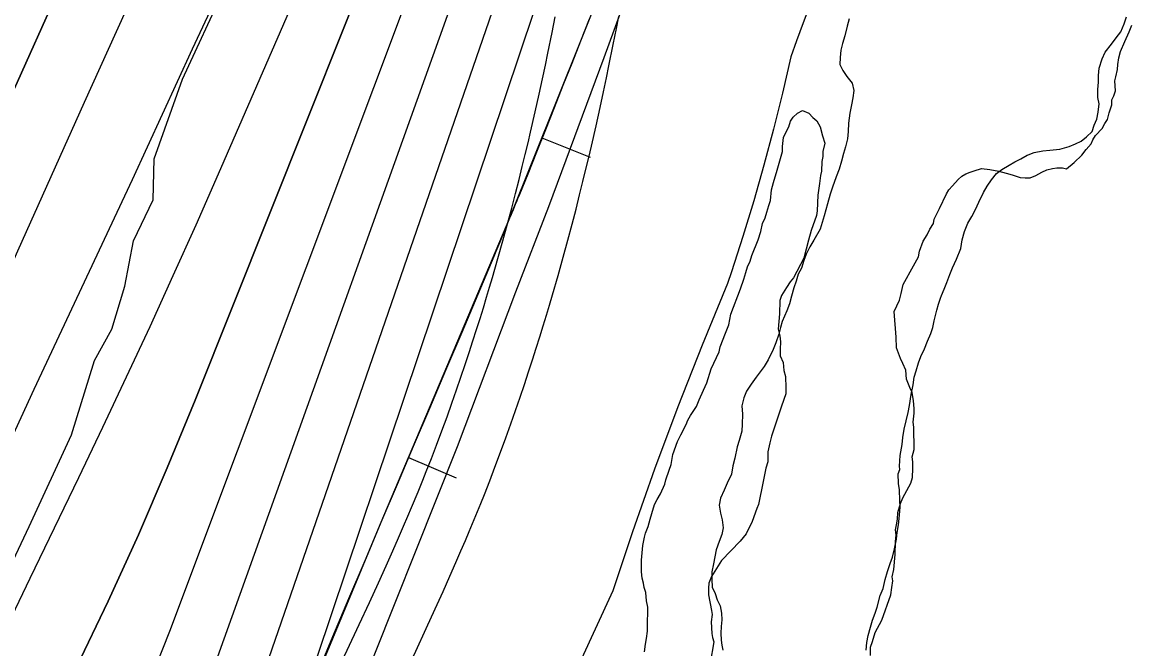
# Model space of a CAD drawing. Extents: x 3180038 to 3217926, y 922069 to 947485.
# Drawn here: x 3193371 to 3193903, y 944720 to 945022 of the extents above; entities that cross this region are included whole.
import ezdxf

# ---------------------------------------------------------------- set-up
doc = ezdxf.new("R2010")
doc.units = 0
for name, color, linetype in [('V-BORW-LINE', 7, 'Continuous'), ('V-LEVE-TOET', 7, 'Continuous'), ('V-RIVR-EDGE', 7, 'Continuous'), ('V-ROAD-CNTR', 7, 'Continuous'), ('V-SITE-VEGE', 7, 'Continuous'), ('V-TOPO-DPTH', 7, 'Continuous'), ('V-TOPO-MAJR', 7, 'Continuous'), ('V-TOPO-MINR', 7, 'Continuous'), ('V-TOPO-SHOR', 7, 'Continuous'), ('V-TOPO-WATR', 7, 'Continuous')]:
    doc.layers.add(name, color=color, linetype=linetype)

msp = doc.modelspace()

# ---------------------------------------------------------------- linework, layer by layer
at = {"layer": 'V-BORW-LINE'}
for p, q in [((3193642.97, 945023.2), (3193638.75, 945012.53)), ((3193638.75, 945012.53), (3193634.55, 945001.87)), ((3193634.55, 945001.87), (3193630.34, 944991.21)), ((3193630.34, 944991.21), (3193626.13, 944980.55)), ((3193626.13, 944980.55), (3193621.92, 944969.88)), ((3193621.92, 944969.88), (3193617.65, 944959.25)), ((3193620.19, 944966.12), (3193643.41, 944956.84)), ((3193617.65, 944959.25), (3193613.38, 944948.61)), ((3193613.38, 944948.61), (3193609.06, 944938)), ((3193597.07, 944909.06), (3193589.4, 944890.75)), ((3193589.4, 944890.75), (3193581.68, 944872.45)), ((3193581.68, 944872.45), (3193573.95, 944854.15)), ((3193573.95, 944854.15), (3193566.17, 944835.88)), ((3193566.17, 944835.88), (3193558.4, 944817.6)), ((3193558.4, 944817.6), (3193550.62, 944799.33)), ((3193556.08, 944812.36), (3193579.1, 944802.63)), ((3193550.62, 944799.33), (3193542.84, 944781.06)), ((3193542.84, 944781.06), (3193535.1, 944762.74)), ((3193535.1, 944762.74), (3193527.36, 944744.42)), ((3193527.36, 944744.42), (3193519.65, 944726.09)), ((3193519.65, 944726.09), (3193511.94, 944707.77))]:
    msp.add_line(p, q, dxfattribs=at)
for points in [[(3193661.85, 945070.51), (3193638.75, 945012.53)], [(3193638.75, 945012.53), (3193604.71, 944927.4)], [(3193604.71, 944927.4), (3193542.84, 944781.06)], [(3193542.84, 944781.06), (3193481.85, 944634.09)]]:
    msp.add_lwpolyline(points, dxfattribs=at)
msp.add_spline([(3193609.06, 944938), (3193604.71, 944927.4), (3193597.07, 944909.06)], degree=3, dxfattribs=at)
at = {"layer": 'V-LEVE-TOET'}
for points in [[(3193440.62, 944472.1), (3193491.45, 944598.75), (3193491.45, 944598.75), (3193529.84, 944692.6), (3193529.84, 944692.6), (3193579.68, 944817.61), (3193579.68, 944817.61), (3193607.64, 944892.07), (3193623.57, 944933), (3193623.57, 944933), (3193650.11, 945004.62), (3193660.44, 945032.83), (3193660.44, 945032.83), (3193671.96, 945054.71), (3193683.67, 945076.46)], [(3193748.98, 945029.86), (3193745.67, 945021.3), (3193742.48, 945012.68), (3193739.78, 945005.02), (3193739.78, 945005.02), (3193735.78, 944987.59), (3193731.48, 944970.24), (3193726.87, 944952.96), (3193721.97, 944935.76), (3193716.76, 944918.65), (3193711.26, 944901.64), (3193709.36, 944895.98), (3193709.36, 944895.98), (3193697.17, 944866.44), (3193685.49, 944836.69), (3193674.33, 944806.74), (3193663.7, 944776.6), (3193654.23, 944748.25), (3193654.23, 944748.25), (3193638.2, 944713.53)]]:
    msp.add_lwpolyline(points, dxfattribs=at)
at = {"layer": 'V-RIVR-EDGE'}
msp.add_lwpolyline([(3193349.45, 944727.43), (3193373.96, 944779.23), (3193394.29, 944823.26), (3193405.27, 944859.02), (3193413.61, 944874.04), (3193419.88, 944894.77), (3193424.08, 944916.54), (3193433.47, 944936.23), (3193434.04, 944955.93), (3193447.61, 944994.28), (3193467.95, 945038.31), (3193484.68, 945093.76), (3193500.33, 945129.51), (3193505.59, 945159.57), (3193521.72, 945182.87), (3193532.7, 945215.52), (3193540.52, 945233.65), (3193540.55, 945244.02), (3193550.44, 945261.63), (3193559.85, 945289.1), (3193561.95, 945300.5), (3193570.82, 945323.3)], dxfattribs=at)
at = {"layer": 'V-ROAD-CNTR'}
for points in [[(3193537.39, 944742.65), (3193541.7, 944752.06), (3193545.42, 944760.27), (3193548.62, 944767.47), (3193551.39, 944773.78), (3193553.78, 944779.3), (3193555.85, 944784.15), (3193557.63, 944788.38), (3193560.72, 944795.84), (3193562.99, 944801.44), (3193564.66, 944805.63), (3193567.14, 944811.96), (3193569.57, 944818.31), (3193572.16, 944825.25), (3193574.63, 944831.99), (3193576.97, 944838.54), (3193579.2, 944844.89), (3193581.32, 944851.06), (3193583.34, 944857.04), (3193585.27, 944862.85), (3193587.1, 944868.48), (3193588.85, 944873.95), (3193590.52, 944879.25), (3193592.11, 944884.4), (3193593.63, 944889.39), (3193595.08, 944894.23), (3193596.46, 944898.91), (3193599.09, 944908.04), (3193601.49, 944916.61), (3193603.68, 944924.65), (3193605.69, 944932.21), (3193607.54, 944939.3), (3193609.23, 944945.96), (3193610.78, 944952.22), (3193612.21, 944958.09), (3193613.53, 944963.6), (3193614.74, 944968.76), (3193616.97, 944978.49), (3193618.86, 944987.01), (3193620.48, 944994.47), (3193621.86, 945001.01), (3193623.04, 945006.72), (3193625.06, 945016.78), (3193626.54, 945024.32)], [(3193564.65, 944730.14), (3193569.01, 944739.63), (3193572.79, 944747.99), (3193576.06, 944755.34), (3193578.89, 944761.8), (3193581.34, 944767.46), (3193583.47, 944772.44), (3193585.31, 944776.81), (3193588.48, 944784.46), (3193590.82, 944790.24), (3193592.56, 944794.6), (3193595.12, 944801.13), (3193597.63, 944807.7), (3193600.3, 944814.85), (3193602.84, 944821.78), (3193605.25, 944828.51), (3193607.54, 944835.04), (3193609.72, 944841.38), (3193611.79, 944847.52), (3193613.77, 944853.49), (3193615.65, 944859.27), (3193617.45, 944864.88), (3193619.16, 944870.32), (3193620.79, 944875.6), (3193622.35, 944880.72), (3193623.83, 944885.68), (3193625.26, 944890.51), (3193627.95, 944899.84), (3193630.4, 944908.61), (3193632.65, 944916.85), (3193634.71, 944924.58), (3193636.59, 944931.84), (3193638.32, 944938.66), (3193639.91, 944945.05), (3193641.38, 944951.05), (3193642.72, 944956.69), (3193643.97, 944961.99), (3193646.23, 944971.89), (3193648.17, 944980.58), (3193649.81, 944988.2), (3193651.22, 944994.87), (3193652.43, 945000.72), (3193654.49, 945010.94), (3193655.99, 945018.63), (3193657.1, 945024.41)], [(3193424.9, 944475.9), (3193442.49, 944523.69), (3193451.34, 944547.58), (3193455.8, 944559.53), (3193460.28, 944571.49), (3193461.8, 944575.49), (3193463.32, 944579.45), (3193466.36, 944587.16), (3193469.36, 944594.61), (3193472.33, 944601.8), (3193475.25, 944608.73), (3193478.13, 944615.42), (3193480.94, 944621.88), (3193483.7, 944628.11), (3193486.4, 944634.14), (3193489.04, 944639.97), (3193494.2, 944651.19), (3193499.09, 944661.68), (3193503.71, 944671.49), (3193512.41, 944689.81), (3193520.04, 944705.79), (3193526.67, 944719.76), (3193532.43, 944731.99), (3193537.42, 944742.72)], [(3193453.05, 944465.53), (3193470.63, 944513.29), (3193479.46, 944537.13), (3193483.9, 944549.03), (3193488.35, 944560.9), (3193489.82, 944564.78), (3193491.28, 944568.57), (3193494.22, 944576.05), (3193497.14, 944583.27), (3193500.02, 944590.24), (3193502.86, 944596.98), (3193505.66, 944603.5), (3193508.41, 944609.81), (3193511.11, 944615.91), (3193513.75, 944621.81), (3193516.34, 944627.52), (3193521.42, 944638.59), (3193526.26, 944648.95), (3193530.83, 944658.67), (3193539.5, 944676.91), (3193547.12, 944692.9), (3193553.79, 944706.94), (3193559.6, 944719.27), (3193564.62, 944730.07)]]:
    msp.add_lwpolyline(points, dxfattribs=at)
at = {"layer": 'V-SITE-VEGE'}
for points in [[(3193798.7, 944839.58), (3193798, 944843.56), (3193796.87, 944845.96), (3193795.38, 944849.96), (3193795.08, 944854.33), (3193793.57, 944857.53), (3193792.44, 944859.94), (3193790.58, 944865.13), (3193790.31, 944870.29), (3193789.41, 944882.6), (3193791.91, 944888.09), (3193792.78, 944891.24), (3193793.67, 944895.57), (3193798.64, 944904.57), (3193801.12, 944908.87), (3193801.58, 944911.64), (3193803.28, 944916.35), (3193805.33, 944919.47), (3193806.59, 944922.22), (3193808.24, 944924.95), (3193808.68, 944926.92), (3193811.17, 944932.02), (3193814.51, 944939.07), (3193815.75, 944941.02), (3193817.38, 944942.97), (3193820.22, 944946.07), (3193821.84, 944947.62), (3193823.85, 944948.76), (3193825.85, 944949.5), (3193827.85, 944950.25), (3193831.44, 944951.35), (3193835.39, 944950.86), (3193839.73, 944949.97), (3193843.28, 944949.1), (3193846.03, 944948.24), (3193849.97, 944946.96), (3193852.34, 944946.9), (3193854.72, 944946.84), (3193857.52, 944947.97), (3193860.33, 944949.49), (3193862.73, 944950.62), (3193865.52, 944951.35), (3193867.51, 944951.7), (3193870.29, 944951.63), (3193872.25, 944951.19), (3193875.9, 944954.27), (3193879.55, 944957.75), (3193881.59, 944960.48), (3193884.03, 944963.2), (3193884.87, 944965.16), (3193886.11, 944967.11), (3193889.36, 944970.6), (3193890.6, 944972.95), (3193891.84, 944974.9), (3193892.7, 944978.05), (3193893.98, 944981.98), (3193894.04, 944984.36), (3193894.88, 944986.32), (3193895.73, 944988.68), (3193895.44, 944993.44), (3193895.88, 944995.41), (3193896.76, 944998.96), (3193896.82, 945001.33), (3193897.29, 945004.5), (3193898.15, 945007.64), (3193900.24, 945012.35), (3193902.34, 945017.06), (3193903.6, 945020.2)], [(3193679.27, 944799.59), (3193679.71, 944801.56), (3193681.41, 944806.27), (3193682.27, 944809.03), (3193683.17, 944813.76), (3193685.3, 944820.05), (3193686.96, 944823.19), (3193689.46, 944828.28), (3193690.3, 944830.24), (3193691.54, 944832.59), (3193694.41, 944836.88), (3193695.68, 944840.02), (3193697.77, 944844.73), (3193699.44, 944848.25), (3193701.58, 944854.94), (3193705.34, 944863.18), (3193705.79, 944865.54), (3193708.32, 944872.22), (3193710, 944876.14), (3193710.91, 944881.27), (3193715.56, 944893.45), (3193717.25, 944898.16), (3193718.12, 944901.31), (3193718.98, 944904.07), (3193720.23, 944906.81), (3193721.09, 944909.56), (3193724.04, 944917.02), (3193725.32, 944920.96), (3193726.2, 944924.9), (3193727.46, 944927.64), (3193728.31, 944930.4), (3193729.18, 944933.55), (3193730.03, 944935.9), (3193730.55, 944941.04), (3193731.42, 944944.59), (3193733.15, 944950.49), (3193735.74, 944959.55), (3193735.79, 944961.92), (3193736.29, 944966.27), (3193737.54, 944969.02), (3193738.79, 944971.37), (3193739.64, 944974.12), (3193740.88, 944976.07), (3193742.91, 944978), (3193745.31, 944979.14), (3193748.45, 944977.87), (3193750.39, 944975.85), (3193752.33, 944974.22), (3193753.85, 944971.41), (3193754.93, 944967.02), (3193756.04, 944963.43), (3193755.15, 944959.49), (3193755.1, 944957.11), (3193754.65, 944954.74), (3193754.53, 944949.99), (3193754.09, 944948.02), (3193753.6, 944944.07), (3193752.68, 944938.54), (3193752.5, 944931.02), (3193752.05, 944928.65), (3193749.51, 944921.58), (3193748.21, 944916.85), (3193746.02, 944908.19), (3193741.05, 944898.79), (3193739.41, 944896.85), (3193737.76, 944894.11), (3193735.3, 944890.21), (3193734.45, 944887.85), (3193734.3, 944881.52), (3193733.73, 944874), (3193734.44, 944870.81), (3193734.77, 944868.03), (3193734.69, 944864.46), (3193734.62, 944861.3), (3193736.12, 944858.09), (3193736.43, 944854.12), (3193737.16, 944851.33), (3193737.42, 944845.78), (3193737.36, 944843), (3193735.24, 944837.11), (3193730.53, 944822.56), (3193729.67, 944819.41), (3193728.77, 944815.07), (3193728.66, 944810.31), (3193727.79, 944807.16), (3193726.46, 944800.86), (3193724.22, 944789.81), (3193723.38, 944787.85), (3193721.25, 944781.56), (3193718.34, 944775.68), (3193715.48, 944772.19), (3193706.54, 944762.88), (3193701.61, 944755.08), (3193700.34, 944751.94), (3193700.29, 944749.56), (3193700.21, 944746.39), (3193701.62, 944738.83), (3193701.97, 944736.84), (3193701.49, 944733.28), (3193701.76, 944727.73), (3193702.1, 944725.74)], [(3193777.99, 944717.22), (3193778.09, 944721.18), (3193778.94, 944723.93), (3193780.23, 944728.26), (3193783.54, 944734.13), (3193787.79, 944746.31), (3193788.27, 944749.87), (3193788.74, 944753.03), (3193788.39, 944755.02), (3193789.27, 944758.56), (3193789.83, 944765.68), (3193789.98, 944772.02), (3193790.45, 944775.18), (3193790.11, 944777.57), (3193790.56, 944779.93), (3193791.02, 944782.7), (3193791.1, 944785.86), (3193792.39, 944790.19), (3193793.64, 944792.94), (3193797.37, 944799.98), (3193798.23, 944802.74), (3193798.33, 944807.09), (3193798.41, 944810.26), (3193798.07, 944812.65), (3193798.94, 944816.19), (3193798.8, 944826.9), (3193798.46, 944829.28), (3193798.96, 944833.63), (3193799.01, 944836), (3193798.7, 944839.58)], [(3193669.45, 944718.98), (3193669.93, 944722.53), (3193670.39, 944725.3), (3193670.87, 944728.85), (3193670.97, 944733.21), (3193671.09, 944737.96), (3193671.14, 944740.34), (3193670.42, 944743.52), (3193670.12, 944747.49), (3193669.39, 944749.89), (3193669.04, 944751.88), (3193668.3, 944754.27), (3193667.98, 944757.45), (3193668.03, 944759.83), (3193668.11, 944763), (3193668.67, 944770.12), (3193669.56, 944774.06), (3193670, 944776.03), (3193671.26, 944779.17), (3193672.14, 944782.72), (3193673, 944785.47), (3193674.29, 944789.8), (3193675.53, 944792.15), (3193677.18, 944794.88), (3193679.27, 944799.59)], [(3193702.1, 944725.74), (3193702.85, 944723.74), (3193701.03, 944713.48)]]:
    msp.add_lwpolyline(points, dxfattribs=at)
at = {"layer": 'V-TOPO-DPTH'}
for points in [[(3193641.48, 945370.63), (3193512.21, 945258.16), (3193505.4, 945251.99), (3193498.75, 945245.64), (3193492.37, 945239.04), (3193486.16, 945232.26), (3193480.63, 945225.99), (3193477.49, 945222.1), (3193474.58, 945218.06), (3193472.01, 945213.79), (3193469.68, 945209.37), (3193412.42, 945088.83), (3193382.15, 945023.79), (3193352.58, 944958.45), (3193324.05, 944892.64), (3193296.22, 944826.53), (3193004.75, 944118.48), (3192996.24, 944098.33), (3192987.5, 944078.28), (3192978.41, 944058.38)], [(3193641.48, 945370.63), (3193512.21, 945258.16), (3193505.4, 945251.99), (3193498.75, 945245.64), (3193492.37, 945239.04), (3193486.16, 945232.26), (3193480.63, 945225.99), (3193477.49, 945222.1), (3193474.58, 945218.06), (3193472.01, 945213.79), (3193469.68, 945209.37), (3193412.42, 945088.83), (3193382.15, 945023.79), (3193352.58, 944958.45), (3193324.05, 944892.64), (3193296.22, 944826.53), (3193004.75, 944118.48), (3192996.24, 944098.33), (3192987.5, 944078.28), (3192978.41, 944058.38)], [(3193032.13, 944062.5), (3193051.14, 944104.2), (3193069.7, 944146.12), (3193270.83, 944610.66), (3193296.63, 944669.56), (3193322.77, 944728.31), (3193349.42, 944786.82), (3193376.4, 944845.19), (3193416.24, 944930.38), (3193423.53, 944946.05), (3193430.79, 944961.74), (3193437.99, 944977.45), (3193445.16, 944993.17), (3193452.39, 945008.87), (3193459.71, 945024.52), (3193467.2, 945040.1), (3193474.79, 945055.62), (3193514.49, 945135.77), (3193534.43, 945172.26), (3193556.22, 945207.51), (3193580.78, 945240.88), (3193607.18, 945273.01), (3193645.95, 945316.49)], [(3193032.13, 944062.5), (3193051.14, 944104.2), (3193069.7, 944146.12), (3193270.83, 944610.66), (3193296.63, 944669.56), (3193322.77, 944728.31), (3193349.42, 944786.82), (3193376.4, 944845.19), (3193416.24, 944930.38), (3193423.53, 944946.05), (3193430.79, 944961.74), (3193437.99, 944977.45), (3193445.16, 944993.17), (3193452.39, 945008.87), (3193459.71, 945024.52), (3193467.2, 945040.1), (3193474.79, 945055.62), (3193514.49, 945135.77), (3193534.43, 945172.26), (3193556.22, 945207.51), (3193580.78, 945240.88), (3193607.18, 945273.01), (3193645.95, 945316.49)], [(3193696.48, 945305.11), (3193683.54, 945296.51), (3193671.27, 945287.11), (3193660, 945276.54), (3193649.4, 945265.17), (3193634.52, 945247.48), (3193618.13, 945225.98), (3193603.23, 945203.59), (3193590.54, 945179.88), (3193579.33, 945155.27), (3193453.63, 944839.86), (3193440.26, 944807.39), (3193426.4, 944775.14), (3193411.8, 944743.21), (3193396.72, 944711.5), (3193381.22, 944679.97), (3193365.65, 944648.48), (3193349.99, 944617.03), (3193334.26, 944585.62), (3193329.86, 944576.86), (3193312.11, 944540.99), (3193294.64, 944504.97), (3193277.62, 944468.75)]]:
    msp.add_lwpolyline(points, dxfattribs=at)
at = {"layer": 'V-TOPO-MAJR'}
msp.add_lwpolyline([(3193396.17, 944451.06), (3193415.06, 944501.43), (3193650.83, 945184.29)], dxfattribs=at)
at = {"layer": 'V-TOPO-MINR'}
for points in [[(3192978.41, 944058.38), (3192987.5, 944078.28), (3192996.24, 944098.33), (3193004.75, 944118.48), (3193296.22, 944826.53), (3193324.05, 944892.64), (3193352.58, 944958.45), (3193382.15, 945023.79), (3193412.42, 945088.83), (3193469.68, 945209.37), (3193472.01, 945213.79), (3193474.58, 945218.06), (3193477.49, 945222.1), (3193480.63, 945225.99), (3193486.16, 945232.26), (3193492.37, 945239.04), (3193498.75, 945245.64), (3193505.4, 945251.99), (3193512.21, 945258.16), (3193641.48, 945370.63)], [(3192994.89, 944040.36), (3193009.04, 944070.66), (3193022.67, 944101.19), (3193035.97, 944131.87), (3193274.83, 944696.05), (3193305.64, 944768.1), (3193336.79, 944840), (3193368.46, 944911.68), (3193400.47, 944983.2), (3193459.69, 945114.25), (3193462.34, 945120.14), (3193464.97, 945126.04), (3193467.58, 945131.94), (3193470.18, 945137.85), (3193472.9, 945143.7), (3193475.77, 945149.46), (3193478.89, 945155.1), (3193482.17, 945160.65), (3193495.4, 945181.98), (3193505.92, 945197.73), (3193517.12, 945212.94), (3193529.34, 945227.35), (3193542.22, 945241.24), (3193643.67, 945343.28)], [(3193106.11, 944161.19), (3193266.17, 944522.72), (3193287.29, 944569.75), (3193308.72, 944616.64), (3193330.64, 944663.31), (3193352.88, 944709.82), (3193374.47, 944754.38), (3193386.12, 944778.52), (3193397.71, 944802.69), (3193409.23, 944826.9), (3193420.69, 944851.13), (3193432, 944875.43), (3193443.17, 944899.8), (3193454.11, 944924.27), (3193464.9, 944948.8), (3193550.31, 945145.36), (3193565.22, 945175.89), (3193581.84, 945205.36), (3193601.01, 945233.23), (3193621.87, 945260.04), (3193647.82, 945290.48), (3193657.43, 945300.79), (3193667.58, 945310.47)], [(3193277.62, 944468.75), (3193294.64, 944504.97), (3193312.11, 944540.99), (3193329.86, 944576.86), (3193334.26, 944585.62), (3193349.99, 944617.03), (3193365.65, 944648.48), (3193381.22, 944679.97), (3193396.72, 944711.5), (3193411.8, 944743.21), (3193426.4, 944775.14), (3193440.26, 944807.39), (3193453.63, 944839.86), (3193579.33, 945155.27), (3193590.54, 945179.88), (3193603.23, 945203.59), (3193618.13, 945225.98), (3193634.52, 945247.48), (3193649.4, 945265.17), (3193660, 945276.54), (3193671.27, 945287.11), (3193683.54, 945296.51), (3193696.48, 945305.11)], [(3193361.62, 944551.38), (3193373.21, 944574.1), (3193391.8, 944612.12), (3193409.51, 944650.54), (3193425.91, 944689.53), (3193441.44, 944728.91), (3193604.93, 945165.18), (3193613.11, 945183.96), (3193622.49, 945202.02), (3193633.7, 945219.01), (3193646.13, 945235.29), (3193650.71, 945240.69), (3193662.38, 945252.98), (3193674.84, 945264.29), (3193688.48, 945274.16), (3193702.91, 945283.05), (3193721.48, 945293.12), (3193727.31, 945296.02), (3193733.25, 945298.65), (3193739.36, 945300.87), (3193745.57, 945302.81), (3193751.89, 945304.46)], [(3193401.1, 944385.18), (3193672.15, 945193.13)], [(3193371.99, 944482.09), (3193392.56, 944525.98), (3193411.2, 944570.74), (3193428.54, 944616.06), (3193628.53, 945174.91)]]:
    msp.add_lwpolyline(points, dxfattribs=at)
at = {"layer": 'V-TOPO-SHOR'}
for points in [[(3193767.73, 945023.33), (3193766.91, 945019.7), (3193765.72, 945015.17), (3193764.53, 945011.36), (3193763.73, 945008.28), (3193763.46, 945004.64), (3193763.38, 945001.36), (3193764.77, 944998.41), (3193766.71, 944995.63), (3193769.19, 944992.29), (3193770.02, 944988.81), (3193769.57, 944985.35), (3193768.95, 944981.9), (3193768.12, 944977.91), (3193767.46, 944973.18), (3193767.37, 944969.17), (3193766.92, 944965.54), (3193766.1, 944961.73), (3193765.11, 944958.47), (3193764.11, 944954.84), (3193762.93, 944951.04), (3193761.57, 944947.25), (3193759.81, 944942.36), (3193758.64, 944938.92), (3193757.43, 944934.39), (3193755.84, 944928.6), (3193754.85, 944925.34), (3193753.86, 944922.08), (3193750.82, 944916.86), (3193748.92, 944913.62), (3193747.2, 944910.2), (3193746.03, 944907.13), (3193744.85, 944903.33), (3193743.32, 944900.45), (3193742.34, 944897.18), (3193741.17, 944893.93), (3193740.16, 944889.94), (3193739.16, 944886.32)], [(3193823.13, 944921), (3193824.87, 944924.97), (3193826.77, 944928.21), (3193828.49, 944931.63), (3193830.03, 944935.06), (3193832.32, 944939.75), (3193834.04, 944942.81), (3193836.12, 944945.86), (3193838.56, 944948.9), (3193841.16, 944950.85), (3193844.67, 944952.95), (3193847.44, 944954.53), (3193850.21, 944955.92), (3193853.35, 944957.67), (3193853.72, 944957.84), (3193856.67, 944959.05), (3193860.88, 944959.86), (3193864.17, 944960.15), (3193868.92, 944960.59), (3193873.51, 944961.94), (3193876.46, 944963.14), (3193879.22, 944964.54), (3193881.82, 944966.48), (3193884.44, 944969.16), (3193885.42, 944972.23), (3193886.77, 944975.12), (3193887.39, 944978.39), (3193887.85, 944982.39), (3193887.19, 944985.5), (3193887.28, 944989.33), (3193887.55, 944992.79), (3193887.62, 944996.07), (3193887.89, 944999.53), (3193889.27, 945004.06), (3193890.81, 945007.3), (3193893.81, 945011.06), (3193896.07, 945014.11), (3193898.33, 945016.97), (3193899.88, 945020.95), (3193901.05, 945024.2)], [(3193775.91, 944719.69), (3193776.36, 944723.33), (3193776.99, 944726.78), (3193778, 944730.77), (3193778.99, 944734.21), (3193780.34, 944737.46), (3193781.32, 944740.36), (3193782.73, 944745.98), (3193784.09, 944749.41), (3193785.1, 944753.76), (3193786.29, 944757.56), (3193787.47, 944761.37), (3193788.63, 944764.44), (3193789.64, 944768.42), (3193790.48, 944773.15), (3193790.92, 944776.24), (3193791.55, 944780.05), (3193792.03, 944784.6), (3193792.3, 944788.6), (3193792.19, 944791.71), (3193791.95, 944796.82), (3193791.47, 944799.93), (3193791.4, 944804.49), (3193792.18, 944806.66), (3193792.03, 944808.12), (3193792.34, 944813.4), (3193793.19, 944818.67), (3193793.63, 944821.95), (3193794.27, 944825.94), (3193795.1, 944829.93), (3193796.1, 944833.92), (3193796.73, 944837.37), (3193797.58, 944842.64), (3193798.61, 944847.36), (3193799.06, 944850.99), (3193800.04, 944854.07), (3193801.04, 944857.88), (3193802.21, 944860.95), (3193803.93, 944864.56), (3193805.48, 944868.35), (3193807.03, 944871.96), (3193808, 944874.85), (3193808.63, 944878.12), (3193809.84, 944883.2), (3193810.64, 944886.1), (3193811.62, 944888.99), (3193812.2, 944890.26), (3193813.36, 944893.33), (3193814.72, 944896.58), (3193816.08, 944900.38), (3193817.43, 944903.63), (3193819.35, 944907.77), (3193821.48, 944912.83), (3193822.13, 944917.01), (3193823.13, 944921)], [(3193739.16, 944886.32), (3193737.81, 944882.89), (3193735.68, 944877.83), (3193734.88, 944874.93), (3193734.08, 944871.67), (3193732.52, 944867.51), (3193731.35, 944864.25), (3193728.87, 944859.39), (3193726.97, 944856.15), (3193723.2, 944850.95), (3193720.75, 944847.55), (3193718.48, 944844.32), (3193717.13, 944841.07), (3193716.31, 944837.26), (3193716.58, 944833.24), (3193716.47, 944828.32), (3193716.2, 944825.04), (3193715, 944820.51), (3193714.02, 944817.43), (3193712.8, 944811.99), (3193711.98, 944808.36), (3193711.34, 944804.37), (3193709.23, 944800.04), (3193707.7, 944796.61), (3193705.96, 944792.82), (3193705.34, 944789.37), (3193705.98, 944785.53), (3193706.81, 944782.41), (3193707.27, 944778.57), (3193706.65, 944775.3), (3193705.3, 944772.05), (3193703.92, 944767.89), (3193703.3, 944764.62), (3193702.67, 944761.17), (3193701.85, 944757.36), (3193701.76, 944753.71), (3193702.04, 944750.06), (3193703.43, 944746.93), (3193704.45, 944743.99), (3193705.84, 944741.04), (3193706.49, 944737.56), (3193706.6, 944734.27), (3193706.34, 944731.18), (3193706.08, 944727.9), (3193706.37, 944724.61), (3193706.67, 944722.05), (3193707.16, 944719.67)]]:
    msp.add_lwpolyline(points, dxfattribs=at)
at = {"layer": 'V-TOPO-WATR'}
msp.add_lwpolyline([(3193032.13, 944062.5), (3193051.14, 944104.2), (3193069.7, 944146.12), (3193270.83, 944610.66), (3193296.63, 944669.56), (3193322.77, 944728.31), (3193349.42, 944786.82), (3193376.4, 944845.19), (3193416.24, 944930.38), (3193423.53, 944946.05), (3193430.79, 944961.74), (3193437.99, 944977.45), (3193445.16, 944993.17), (3193452.39, 945008.87), (3193459.71, 945024.52), (3193467.2, 945040.1), (3193474.79, 945055.62), (3193514.49, 945135.77), (3193534.43, 945172.26), (3193556.22, 945207.51), (3193580.78, 945240.88), (3193607.18, 945273.01), (3193645.95, 945316.49)], dxfattribs=at)

doc.saveas('drawing.dxf')
